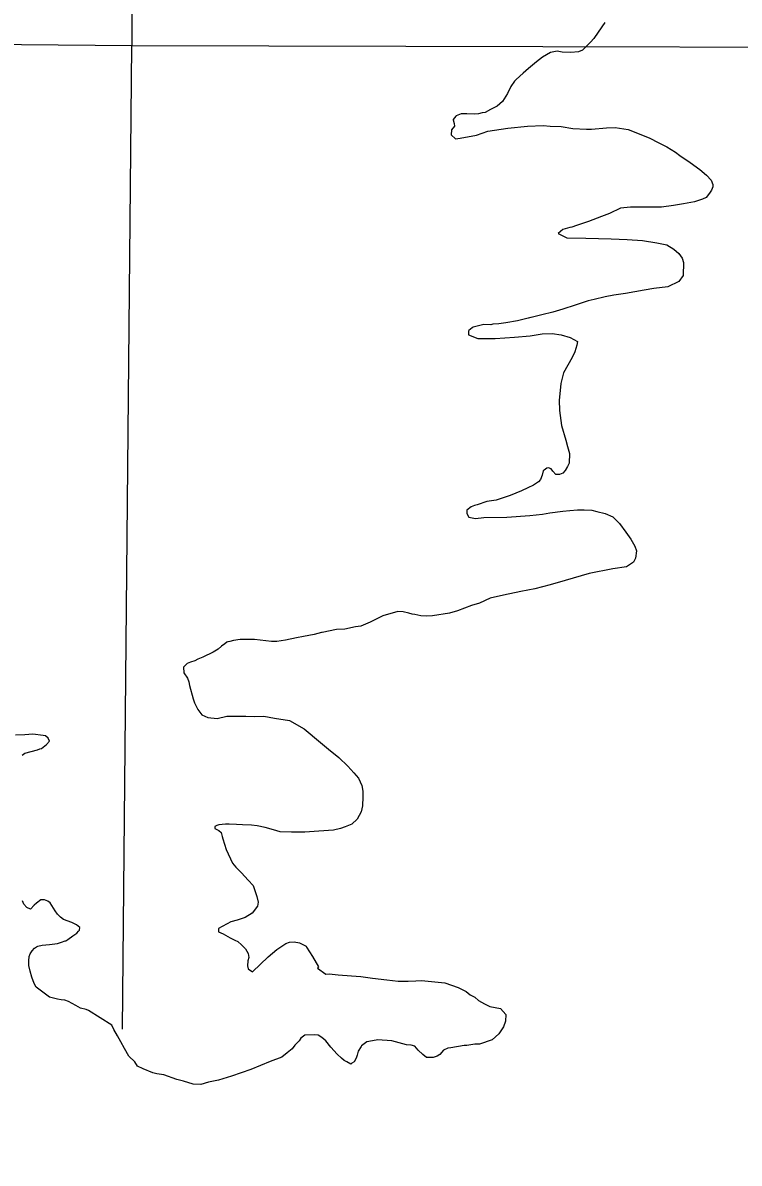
# Model space of a CAD drawing. Extents: x 369523 to 838377, y 495025 to 936819.
# Drawn here: x 538589 to 542020, y 828059 to 833520 of the extents above; entities that cross this region are included whole.
import ezdxf

# ---------------------------------------------------------------- set-up
doc = ezdxf.new("R2010")
doc.units = 0
for name, color, linetype in [('Level 10', 7, 'Continuous'), ('Level 22', 7, 'Continuous'), ('Level 6', 7, 'Continuous')]:
    doc.layers.add(name, color=color, linetype=linetype)

msp = doc.modelspace()

# ---------------------------------------------------------------- linework, layer by layer
at = {"layer": 'Level 10'}
for points in [[(541376.7, 833522.1), (541345.2, 833475.8), (541323.5, 833445.6), (541307.7, 833427.5), (541270.1, 833389.1), (541250.3, 833380.9), (541214.4, 833378.6), (541172.5, 833380.2), (541148.5, 833384), (541116.6, 833377.7), (541078.9, 833355.3), (541049.2, 833333), (541011.5, 833300.7), (540985.8, 833278.4), (540952.1, 833248.1), (540944.2, 833240), (540926.5, 833215.9), (540910.8, 833181.7), (540887.2, 833143.4), (540861.5, 833121.2), (540829.7, 833104.9), (540803.9, 833090.7), (540789.9, 833088.5), (540772, 833084.4), (540752.1, 833082.2), (540716.1, 833083.9), (540688.2, 833083.6), (540664.3, 833075.4), (540662.4, 833073.4), (540650.5, 833057.2), (540650.6, 833055.2), (540654.7, 833037.3), (540656.8, 833025.3), (540643, 833007.1), (540641.2, 832983.1), (540661.3, 832965.3), (540683.2, 832967.5), (540762.9, 832982.2), (540816.6, 833000.7), (540912.2, 833015.6), (541005.9, 833024.5), (541081.7, 833029.2), (541115.7, 833025.5)], [(541376.7, 833522.1), (541345.2, 833475.8), (541323.5, 833445.6), (541307.7, 833427.5), (541270.1, 833389.1), (541250.3, 833380.9), (541214.4, 833378.6), (541172.5, 833380.2), (541148.5, 833384), (541116.6, 833377.7), (541078.9, 833355.3), (541049.2, 833333), (541011.5, 833300.7), (540985.8, 833278.4), (540952.1, 833248.1), (540944.2, 833240), (540926.5, 833215.9), (540910.8, 833181.7), (540887.2, 833143.4), (540861.5, 833121.2), (540829.7, 833104.9), (540803.9, 833090.7), (540789.9, 833088.5), (540772, 833084.4), (540752.1, 833082.2), (540716.1, 833083.9), (540688.2, 833083.6), (540664.3, 833075.4), (540662.4, 833073.4), (540650.5, 833057.2), (540650.6, 833055.2), (540654.7, 833037.3), (540656.8, 833025.3), (540643, 833007.1), (540641.2, 832983.1), (540661.3, 832965.3), (540683.2, 832967.5), (540762.9, 832982.2), (540816.6, 833000.7), (540912.2, 833015.6), (541005.9, 833024.5), (541081.7, 833029.2), (541115.7, 833025.5)], [(541115.7, 833025.5), (541167.5, 833023.9), (541223.5, 833014.4), (541289.3, 833011), (541313.3, 833011.2), (541385, 833017.9), (541426.9, 833018.3), (541488.9, 833008.8), (541588.9, 832969.7), (541635, 832946.1), (541673.1, 832926.5), (541715.2, 832900.8), (541735.3, 832885), (541785.5, 832851.5), (541831.6, 832817.9), (541863.8, 832790.1), (541885.9, 832766.3), (541894.1, 832746.4), (541894.2, 832734.4), (541888.4, 832718.3), (541878.5, 832704.2), (541862.7, 832684.1), (541844.8, 832675.9), (541807, 832663.5), (541753.3, 832653), (541705.4, 832644.6), (541647.6, 832638.1), (541577.8, 832637.4), (541500, 832636.7), (541452.2, 832632.3), (541398.5, 832607.8), (541360.7, 832593.4), (541299.1, 832568.9), (541241.4, 832550.3), (541219.5, 832542.1), (541209.6, 832540), (541175.8, 832529.7), (541154, 832511.5), (541194.1, 832489.8), (541285.8, 832488.7), (541407.6, 832485.8), (541483.4, 832482.5), (541557.3, 832477.1), (541625.2, 832465.8), (541673.1, 832456.2), (541707.2, 832436.5), (541731.4, 832414.7), (541747.5, 832392.8), (541753.7, 832372.9), (541752.2, 832310.8), (541730.5, 832280.6), (541678.8, 832256.1), (541611.1, 832247.5), (541565.3, 832239.1), (541475.6, 832224.3), (541419.8, 832215.7), (541378, 832207.4), (541326.3, 832194.9), (541296.4, 832188.6), (541234.7, 832168), (541175, 832149.5), (541127.3, 832135), (541075.5, 832122.5), (541055.6, 832116.4), (540958, 832093.5), (540902.3, 832082.9), (540868.4, 832078.6), (540840.5, 832076.4), (540830.5, 832074.3), (540796.6, 832076), (540746.8, 832063.5), (540740.9, 832059.5), (540725, 832047.3), (540723.1, 832043.3), (540723.2, 832025.3), (540769.2, 832007.7), (540811.1, 832008.1), (540851, 832008.4), (540944.7, 832015.3), (541018.5, 832022), (541076.3, 832030.5), (541124.1, 832032.9), (541168.1, 832025.3), (541210.1, 832013.7), (541246.2, 831994), (541242.3, 831976), (541232.6, 831943.9), (541220.9, 831917.7), (541179.6, 831843.3), (541166.1, 831793.2), (541160.5, 831743.1), (541158.8, 831713.1), (541159.2, 831663), (541169.8, 831591.1), (541190.4, 831521.2), (541198.6, 831491.3), (541206.9, 831457.3), (541205.3, 831411.3), (541197.4, 831395.2), (541187.6, 831377.1), (541175.8, 831363)], [(541115.7, 833025.5), (541167.5, 833023.9), (541223.5, 833014.4), (541289.3, 833011), (541313.3, 833011.2), (541385, 833017.9), (541426.9, 833018.3), (541488.9, 833008.8), (541588.9, 832969.7), (541635, 832946.1), (541673.1, 832926.5), (541715.2, 832900.8), (541735.3, 832885), (541785.5, 832851.5), (541831.6, 832817.9), (541863.8, 832790.1), (541885.9, 832766.3), (541894.1, 832746.4), (541894.2, 832734.4), (541888.4, 832718.3), (541878.5, 832704.2), (541862.7, 832684.1), (541844.8, 832675.9), (541807, 832663.5), (541753.3, 832653), (541705.4, 832644.6), (541647.6, 832638.1), (541577.8, 832637.4), (541500, 832636.7), (541452.2, 832632.3), (541398.5, 832607.8), (541360.7, 832593.4), (541299.1, 832568.9), (541241.4, 832550.3), (541219.5, 832542.1), (541209.6, 832540), (541175.8, 832529.7), (541154, 832511.5), (541194.1, 832489.8), (541285.8, 832488.7), (541407.6, 832485.8), (541483.4, 832482.5), (541557.3, 832477.1), (541625.2, 832465.8), (541673.1, 832456.2), (541707.2, 832436.5), (541731.4, 832414.7), (541747.5, 832392.8), (541753.7, 832372.9), (541752.2, 832310.8), (541730.5, 832280.6), (541678.8, 832256.1), (541611.1, 832247.5), (541565.3, 832239.1), (541475.6, 832224.3), (541419.8, 832215.7), (541378, 832207.4), (541326.3, 832194.9), (541296.4, 832188.6), (541234.7, 832168), (541175, 832149.5), (541127.3, 832135), (541075.5, 832122.5), (541055.6, 832116.4), (541002.6, 832103.9)], [(541175.8, 831363), (541159.9, 831356.9), (541141.9, 831356.7), (541127.8, 831372.6), (541119.7, 831384.5), (541107.7, 831388.4), (541099.7, 831388.3), (541085.9, 831378.2), (541081.9, 831374.2), (541076.1, 831354.1), (541068.3, 831334), (541058.4, 831321.9), (541034.6, 831305.7), (541008.8, 831293.4), (540977, 831279.1), (540923.3, 831256.6), (540855.7, 831234), (540811.8, 831227.6), (540766.1, 831211.2), (540752.1, 831209), (540736.2, 831202.9), (540716.4, 831186.7), (540716.6, 831170.7), (540724.7, 831152.8), (540756.7, 831147.1), (540796.5, 831151.4), (540908.2, 831152.4), (541017.9, 831161.4), (541077.7, 831168), (541113.5, 831174.3), (541175.3, 831180.9), (541209.2, 831185.2), (541245.1, 831187.5), (541277, 831187.8), (541314.9, 831186.2), (541338.9, 831180.4), (541378.9, 831170.7), (541415, 831155.1), (541447.1, 831123.3), (541477.4, 831081.6), (541501.7, 831047.8), (541519.9, 831013.9), (541528.1, 830992), (541524.4, 830955.9), (541514.6, 830937.8), (541480.8, 830915.5), (541415.1, 830904.9), (541301.6, 830883.9), (541186.2, 830848.8), (541114.5, 830828.1), (541040.9, 830809.4), (540975.1, 830796.8), (540891.5, 830780.1), (540827.8, 830765.5), (540776.1, 830741), (540738.3, 830730.6), (540670.7, 830704), (540632.9, 830693.7), (540551.2, 830680.9), (540523.3, 830678.6), (540495.3, 830680.4), (540467.3, 830686.1), (540453.4, 830688), (540437.4, 830693.9), (540411.4, 830699.6), (540385.4, 830701.4), (540313.8, 830680.7), (540252.2, 830650.2), (540208.5, 830631.7), (540182.6, 830627.5), (540130.8, 830617), (540090.9, 830614.7), (540023.2, 830600), (540019.2, 830600), (539985.4, 830591.7), (539933.6, 830581.2), (539899.7, 830574.9), (539847.9, 830564.4), (539806.1, 830558), (539780.2, 830557.8), (539698.3, 830567.1), (539630.5, 830566.4), (539598.6, 830562.2), (539580.7, 830558), (539570.7, 830555.9), (539566.7, 830553.9), (539556.8, 830545.8), (539540.9, 830535.6), (539525.1, 830521.5), (539501.3, 830507.2), (539451.6, 830482.8), (539427.8, 830472.5), (539413.9, 830464.4), (539392, 830458.2), (539376.1, 830452.1), (539358.3, 830433.9), (539360.5, 830407.9), (539378.7, 830382), (539384.8, 830364.1), (539387, 830346.1), (539405.5, 830282.2)], [(539405.5, 830282.2), (539411.6, 830264.3), (539427.8, 830232.4), (539446, 830206.5), (539476.1, 830192.8), (539520, 830189.2), (539565.8, 830199.6), (539613.6, 830200.1), (539657.5, 830200.5), (539699.4, 830198.9), (539743.3, 830199.3), (539795.3, 830189.7), (539867.2, 830178.4), (539937.4, 830139), (540015.7, 830073.7), (540053.9, 830042), (540102.1, 830002.4), (540146.4, 829960.8), (540174.6, 829929), (540196.7, 829903.2), (540213, 829867.3), (540217.2, 829841.4), (540217.5, 829813.3), (540215.8, 829771.3), (540210.1, 829741.2), (540190.4, 829707), (540164.7, 829682.8), (540132.9, 829670.5), (540111, 829662.3), (540077.2, 829654), (540007.4, 829649.3), (539939.6, 829644.7), (539875.8, 829644.1), (539821.9, 829645.6), (539789.9, 829655.3), (539749.9, 829667), (539711.9, 829674.6), (539683.9, 829678.4), (539642, 829680), (539612.1, 829681.7), (539578.2, 829683.4), (539560.2, 829683.3), (539528.3, 829679), (539518.4, 829676.9), (539508.4, 829670.8), (539508.5, 829662.8), (539528.6, 829653), (539538.6, 829643.1), (539544.8, 829623.1), (539546.8, 829613.1), (539563.3, 829561.2), (539593.7, 829495.5), (539609.9, 829477.6), (539636, 829449.8), (539668.3, 829414.1), (539692.4, 829388.3), (539710.8, 829336.4), (539717, 829308.5), (539713.2, 829290.4), (539687.6, 829256.2), (539653.8, 829235.9), (539616, 829223.5), (539586.2, 829215.2), (539568.3, 829205.1), (539544.5, 829192.8), (539526.6, 829182.7), (539526.7, 829166.7), (539548.8, 829156.9), (539582.8, 829139.1), (539604.9, 829127.3), (539618.9, 829121.5), (539637, 829105.6), (539655.1, 829085.8), (539669.3, 829063.9), (539671.4, 829043.9), (539667.6, 829027.9), (539665.8, 829003.8), (539667.9, 828989.8), (539690, 828976), (539765.2, 829046.8), (539806.7, 829083.2), (539848.4, 829111.6), (539866.3, 829117.7), (539888.2, 829119.9), (539914.2, 829114.2), (539946.3, 829098.4), (539948.3, 829094.5), (539976.6, 829048.7), (540005, 828998.9), (540001, 828992.9), (540041.2, 828965.2), (540057.1, 828965.4), (540099.1, 828961.7), (540162.9, 828956.3), (540208.9, 828952.7), (540264.8, 828945.2), (540332.7, 828937.9), (540386.6, 828930.3), (540434.5, 828930.8), (540472.4, 828933.1), (540498.3, 828933.4)], [(538585.8, 830012.6), (538599.7, 830022.7), (538629.6, 830031), (538659.4, 830039.3), (538671.3, 830043.4), (538679.3, 830045.5), (538695.2, 830057.6), (538703.1, 830063.7), (538716.9, 830079.8), (538710.8, 830093.8), (538698.7, 830105.7), (538686.8, 830107.6), (538636.8, 830113.1), (538598.9, 830110.8), (538555.1, 830108.4)], [(538655.5, 829094.7), (538661.5, 829098.7), (538681.4, 829102.9), (538717.3, 829107.2), (538755.1, 829111.6), (538775, 829117.8), (538792.9, 829123.9), (538794.9, 829124), (538804.8, 829130.1), (538828.6, 829148.3), (538848.5, 829160.5), (538856.4, 829170.6), (538860.3, 829174.6), (538862.2, 829188.6), (538846.1, 829200.5), (538824.1, 829212.3), (538784.1, 829225.9), (538770, 829237.8), (538755.9, 829251.7), (538743.8, 829267.6), (538727.6, 829293.5), (538719.6, 829305.4), (538709.5, 829313.3), (538693.5, 829321.2), (538675.5, 829321), (538655.7, 829304.8), (538643.8, 829294.7), (538626, 829276.5), (538608, 829284.4), (538593.9, 829300.2), (538587.8, 829316.2)], [(540498.3, 828933.4), (540610.1, 828922.4), (540674.1, 828900.9), (540712.2, 828881.3), (540732.3, 828865.5), (540754.3, 828853.6), (540772.4, 828837.8), (540800.5, 828822), (540826.5, 828810.3), (540876.5, 828800.7), (540902.7, 828770.9), (540901, 828738.9), (540891.2, 828712.8), (540869.6, 828678.6), (540837.9, 828650.3), (540776.2, 828629.7), (540754.3, 828629.5), (540716.4, 828623.2), (540702.5, 828623), (540638.7, 828612.4), (540624.8, 828610.3), (540604.9, 828600.1), (540587.1, 828580), (540573.2, 828571.8), (540555.3, 828565.7), (540523.4, 828565.4), (540505.3, 828579.2), (540483.2, 828601), (540467.1, 828618.9), (540449.1, 828624.7), (540427.1, 828626.5), (540357.1, 828645.9), (540287.3, 828649.3), (540281.3, 828649.2), (540237.5, 828640.8), (540211.7, 828620.6), (540209.7, 828618.5), (540196, 828596.4), (540190.1, 828576.3), (540186.3, 828562.3), (540176.4, 828544.2), (540164.5, 828538.1), (540160.6, 828534), (540140.5, 828543.9), (540128.5, 828551.8), (540116.4, 828561.7), (540094.3, 828581.5), (540064.1, 828615.2), (540039.9, 828645), (540021.8, 828660.9), (540003.8, 828672.7), (539985.8, 828674.5), (539939.9, 828672.1), (539920.1, 828657.9), (539912.2, 828645.9), (539892.5, 828623.7), (539878.6, 828607.5), (539854.9, 828587.3), (539829.1, 828567), (539773.4, 828546.5), (539682, 828507.7), (539588.5, 828476.8), (539526.8, 828456.2), (539479, 828447.8), (539441.2, 828435.4), (539405.3, 828437.1), (539359.3, 828452.7), (539327.3, 828460.4), (539265.3, 828481.9), (539231.3, 828487.6), (539211.3, 828491.4), (539165.3, 828511), (539139.2, 828524.7), (539125.1, 828544.6), (539096.9, 828572.4), (539076.6, 828608.2), (539058.4, 828640.1), (539042.2, 828669.9), (539026, 828699.8), (539015.8, 828719.7), (538903.5, 828790.8), (538893.5, 828794.7), (538865.5, 828802.4), (538843.5, 828814.2), (538807.4, 828833.9), (538791.4, 828839.8), (538773.4, 828841.6), (538755.4, 828845.4), (538717.4, 828855.1), (538691.3, 828872.9), (538653.2, 828902.5), (538643, 828920.5), (538632.8, 828950.4), (538624.6, 828978.3), (538618.4, 829006.3), (538618.2, 829028.3), (538620, 829048.3), (538623.9, 829062.4), (538633.7, 829076.5), (538645.6, 829088.6), (538655.5, 829094.7)]]:
    msp.add_lwpolyline(points, dxfattribs=at)
at = {"layer": 'Level 22'}
for points in [[(539113.5, 833853.7), (539111.4, 833409.4)], [(539067.3, 828700.7), (539111.4, 833409.4)]]:
    msp.add_lwpolyline(points, dxfattribs=at)
at = {"layer": 'Level 6'}
msp.add_lwpolyline([(544176.1, 823451.5), (544238.2, 828092.9), (544245.6, 828159), (544358.4, 833397.2), (539111.4, 833409.4), (533820.2, 833457.3), (528658.5, 833518.3)], dxfattribs=at)
msp.add_lwpolyline([(544176.1, 823451.5), (544238.2, 828092.9), (544245.6, 828159), (544358.4, 833397.2), (539111.4, 833409.4), (533820.2, 833457.3), (528658.5, 833518.3)], dxfattribs=at)

doc.saveas('drawing.dxf')
